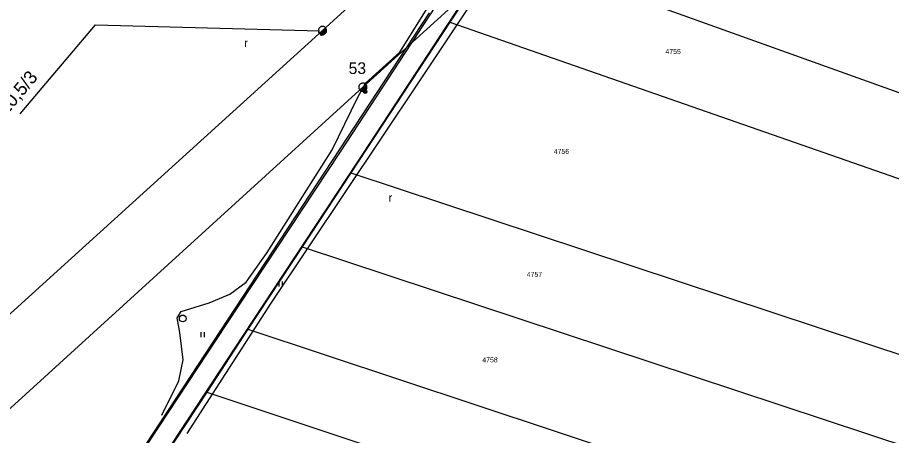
# Model space of a CAD drawing. Extents: x -540150 to -533593, y -1185082 to -1180066.
# Drawn here: x -536157.5 to -536026.5, y -1182750.7 to -1182688 of the extents above; entities that cross this region are included whole.
import ezdxf

# ---------------------------------------------------------------- set-up
doc = ezdxf.new("R2010")
doc.units = 0
for name, color, linetype in [('KN_HRAN_PARCEL', 7, 'Continuous'), ('KN_PARC_Č', 7, 'Continuous'), ('popis demontáže', 7, 'Continuous'), ('Vrstva 1', 7, 'Continuous'), ('Vrstva 10', 7, 'Continuous'), ('Vrstva 13', 7, 'Continuous'), ('Vrstva 14', 7, 'Continuous'), ('Vrstva 2', 7, 'Continuous'), ('Vrstva 23', 7, 'Continuous'), ('Vrstva 25', 7, 'Continuous'), ('Vrstva 27', 7, 'Continuous'), ('Vrstva 36', 7, 'Continuous')]:
    doc.layers.add(name, color=color, linetype=linetype)

# ---------------------------------------------------------------- blocks, each defined once
blk = doc.blocks.new('VN440')
at = {"layer": 'Vrstva 2'}
for points in [[(1.22, 0), (1.21, 0.13), (1.19, 0.25), (1.16, 0.38), (1.11, 0.5), (1.05, 0.61), (0.98, 0.72), (0.9, 0.82), (0.81, 0.91), (0.71, 0.99), (0.6, 1.06), (0.49, 1.12), (0.37, 1.16), (0.25, 1.2), (0.12, 1.22), (-0.01, 1.22), (-0.14, 1.22), (-0.26, 1.2), (-0.39, 1.16), (-0.51, 1.12), (-0.62, 1.06), (-0.73, 0.99), (-0.83, 0.91), (-0.92, 0.82), (-1, 0.72), (-1.07, 0.61), (-1.13, 0.5), (-1.18, 0.38), (-1.21, 0.25), (-1.23, 0.13), (-1.24, 0), (-1.23, -0.13), (-1.21, -0.26), (-1.18, -0.38), (-1.13, -0.5), (-1.07, -0.62), (-1, -0.73), (-0.92, -0.83), (-0.83, -0.92), (-0.73, -1), (-0.62, -1.07), (-0.51, -1.13), (-0.39, -1.17), (-0.26, -1.2), (-0.14, -1.23), (-0.01, -1.23), (0.12, -1.23), (0.25, -1.2), (0.37, -1.17), (0.49, -1.13), (0.6, -1.07), (0.71, -1), (0.81, -0.92), (0.9, -0.83), (0.98, -0.73), (1.05, -0.62), (1.11, -0.5), (1.16, -0.38), (1.19, -0.26), (1.21, -0.13), (1.22, 0)], [(-1.24, 0), (1.22, 0)], [(-1.18, -0.34), (1.1, -0.34)], [(-1.01, -0.63), (0.97, -0.63)], [(-0.74, -0.92), (0.68, -0.92)]]:
    blk.add_lwpolyline(points, dxfattribs=at)

msp = doc.modelspace()

# ---------------------------------------------------------------- linework, layer by layer
at = {"layer": 'KN_HRAN_PARCEL'}
for p, q in [((-536085.47, -1182677.65), (-536092.72, -1182688.66)), ((-536085.47, -1182677.65), (-535986.24, -1182713.26)), ((-536145.73, -1182763.29), (-536095.75, -1182687.26)), ((-536092.72, -1182688.66), (-536107.54, -1182711.28)), ((-536092.72, -1182688.66), (-535991.23, -1182724.07)), ((-536107.54, -1182711.28), (-536114.83, -1182722.37)), ((-536107.54, -1182711.28), (-536001.29, -1182746.45)), ((-536114.83, -1182722.37), (-536122.98, -1182734.7)), ((-536114.83, -1182722.37), (-536006.9, -1182758.08)), ((-536122.98, -1182734.7), (-536129.16, -1182744.17)), ((-536122.98, -1182734.7), (-536012.29, -1182771.4)), ((-536129.16, -1182744.17), (-536139.76, -1182760.24)), ((-536129.16, -1182744.17), (-536013.68, -1182782.44))]:
    msp.add_line(p, q, dxfattribs=at)
at = {"layer": 'popis demontáže'}
msp.add_lwpolyline([(-536157.14, -1182702.39), (-536145.84, -1182689.07), (-536112.24, -1182689.99)], dxfattribs=at)
at = {"layer": 'Vrstva 1'}
for points in [[(-535333.02, -1181707.83), (-535332.53, -1181735.45), (-535362.49, -1181817.72), (-535394.17, -1181900.49), (-535426.42, -1181985.39), (-535455.77, -1182060.9), (-535484.74, -1182136.41), (-535558.6, -1182202.84), (-535640.84, -1182277.72), (-535712.99, -1182341.23), (-535787.77, -1182409.75), (-535866.42, -1182480.66), (-535946.04, -1182553), (-536025.29, -1182625.41), (-536105.74, -1182698.42), (-536184.99, -1182770.53), (-536271.13, -1182849), (-536335.76, -1182908.24), (-536401.72, -1182968.91), (-536461.29, -1183023.6), (-536493.81, -1183052.39)], [(-536499.26, -1183043.55), (-536478.31, -1183024.87), (-536408.53, -1182960.47), (-536346.22, -1182903.25), (-536276.6, -1182839.44), (-536191.42, -1182762.09), (-536111.8, -1182689.91), (-536032.4, -1182617.8), (-535952.25, -1182544.86), (-535872.16, -1182472.66)]]:
    msp.add_lwpolyline(points, dxfattribs=at)
at = {"layer": 'Vrstva 10'}
for p, q in [((-536109.11, -1182708.09), (-536086.97, -1182674.24)), ((-536084.52, -1182675.93), (-536106.64, -1182709.77)), ((-536126.16, -1182733.91), (-536109.11, -1182708.09)), ((-536106.64, -1182709.77), (-536123.7, -1182735.6)), ((-536143.46, -1182760.2), (-536126.16, -1182733.91)), ((-536123.7, -1182735.6), (-536141.01, -1182761.91))]:
    msp.add_line(p, q, dxfattribs=at)
at = {"layer": 'Vrstva 23'}
for points in [[(-536028.4, -1182592.37), (-536040.34, -1182610.72), (-536052.14, -1182629.23), (-536066.75, -1182650.76), (-536080.91, -1182672.85), (-536097.36, -1182697.61), (-536119.56, -1182730.8), (-536132.12, -1182750.35)], [(-536135.9, -1182747.62), (-536133.33, -1182742.44), (-536132.71, -1182739.31), (-536133.2, -1182735.2), (-536133.58, -1182732.99), (-536132.97, -1182732.06), (-536128.78, -1182730.76), (-536125.69, -1182729.44), (-536123.22, -1182727.65), (-536120.1, -1182723.19), (-536110.34, -1182707.82), (-536106.55, -1182699.99), (-536105.35, -1182697.84), (-536100.21, -1182693.16), (-536092.58, -1182680.99), (-536095.32, -1182676.27), (-536090.22, -1182671.99), (-536083.34, -1182663.16), (-536084.71, -1182656.78), (-536089.9, -1182651.72), (-536092.3, -1182644.87)]]:
    msp.add_lwpolyline(points, dxfattribs=at)
at = {"layer": 'Vrstva 25'}
for centre, radius in [((-536111.88, -1182690.42), 0.25), ((-536111.88, -1182690.42), 0.2), ((-536111.88, -1182690.42), 0.15), ((-536111.88, -1182690.42), 0.1), ((-536111.88, -1182690.42), 0.05), ((-536105.39, -1182699.11), 0.25), ((-536105.39, -1182699.11), 0.2), ((-536105.39, -1182699.11), 0.15), ((-536105.39, -1182699.11), 0.1), ((-536105.39, -1182699.11), 0.05)]:
    msp.add_circle(centre, radius, dxfattribs=at)
at = {"layer": 'Vrstva 27'}
msp.add_circle((-536132.76, -1182733.09), 0.5, dxfattribs=at)
at = {"layer": 'Vrstva 36'}
for p, q in [((-536118.28, -1182728.29), (-536118.28, -1182727.54)), ((-536117.78, -1182728.29), (-536117.78, -1182727.54)), ((-536129.99, -1182735.92), (-536129.99, -1182735.17)), ((-536129.49, -1182735.92), (-536129.49, -1182735.17))]:
    msp.add_line(p, q, dxfattribs=at)

# ---------------------------------------------------------------- block references
at = {"layer": 'Vrstva 13'}
for p, xscale, yscale, rotation in [((-536111.8, -1182689.91), 0.49999999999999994, 0.5000000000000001, 42.317472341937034), ((-536111.8, -1182689.91), 0.49999999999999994, 0.5000000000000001, 42.317472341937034), ((-536105.74, -1182698.42), 0.5, 0.5, 42.268036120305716)]:
    msp.add_blockref('VN440', p, dxfattribs=dict(at, xscale=xscale, yscale=yscale, rotation=rotation))

# ---------------------------------------------------------------- texts
at = {"layer": 'KN_PARC_Č'}
for s, p in [('4755', (-536060.37, -1182693.44)), ('4756', (-536077.12, -1182708.43)), ('4757', (-536081.16, -1182726.86)), ('4758', (-536087.83, -1182739.68))]:
    msp.add_text(s, height=0.75, dxfattribs=at).set_placement(p)
at = {"layer": 'popis demontáže'}
msp.add_text('- 1x SLOUP BETONOVÝ JB10,5/3', height=2, rotation=49.8881, dxfattribs=at).set_placement((-536180.9, -1182728.5))
at = {"layer": 'Vrstva 14'}
msp.add_text('53', height=1.75, dxfattribs=at).set_placement((-536107.87, -1182696.44))
at = {"layer": 'Vrstva 36'}
for p in [(-536123.51, -1182692.38), (-536101.88, -1182715.58)]:
    msp.add_text('r', height=1.2, dxfattribs=at).set_placement(p)

doc.saveas('drawing.dxf')
